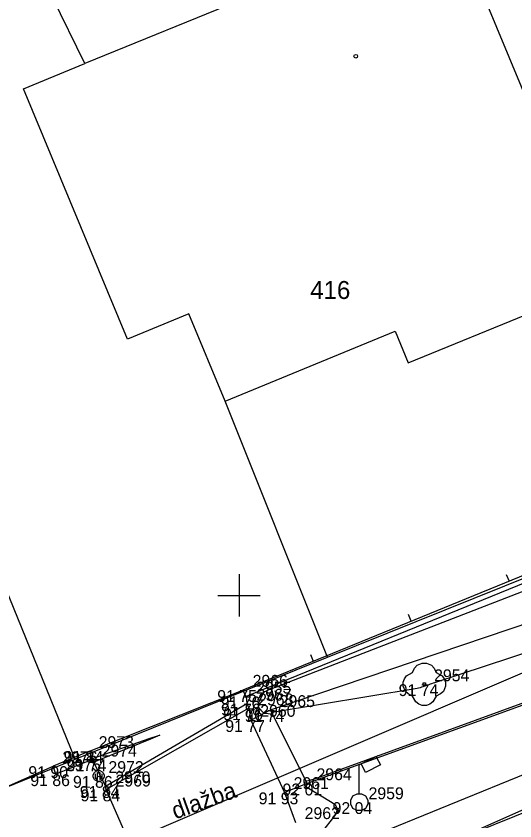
# Model space of a CAD drawing. Extents: x -711081 to -709338, y -1025122 to -1024092.
# Drawn here: x -710055.27 to -710043.48, y -1024630.33 to -1024611.3 of the extents above; entities that cross this region are included whole.
import ezdxf

# ---------------------------------------------------------------- set-up
doc = ezdxf.new("R2010")
doc.units = 0
for name, color, linetype in [('Ex_Major Contours', 7, 'Continuous'), ('Ex_Minor Contours', 7, 'Continuous'), ('Z_body', 7, 'Continuous'), ('Z_body_cisla', 7, 'Continuous'), ('Z_body_vysky_redukovane', 7, 'Continuous'), ('Z_hektometricka_sit', 7, 'Continuous'), ('Z_hrany_paty', 7, 'Continuous'), ('Z_katastr_cisla_stavebni', 7, 'Continuous'), ('Z_katastr_hranice', 7, 'Continuous'), ('Z_katastr_vnitrni_kresba', 7, 'Continuous'), ('Z_katastr_znacky_budov', 7, 'Continuous'), ('Z_komunikace', 7, 'Continuous'), ('Z_ploty', 7, 'Continuous'), ('Z_ploty_znacky', 7, 'Continuous'), ('Z_popisy', 7, 'Continuous'), ('Z_rozhranni', 7, 'Continuous'), ('Z_site_vo_znaky', 7, 'Continuous'), ('Z_sloupy', 7, 'Continuous'), ('Z_vstupy', 7, 'Continuous'), ('Z_zelen_jednotliva', 7, 'Continuous'), ('Z_zelen_obvod', 7, 'Continuous'), ('Z_zlabek', 7, 'Continuous')]:
    doc.layers.add(name, color=color, linetype=linetype)

# ---------------------------------------------------------------- blocks, each defined once
blk = doc.blocks.new('POINT_DISPLAY')
blk.add_line((0, 0), (0, 0))
blk = doc.blocks.new('Z24')
for p, q in [((-0.23, 0.38), (-0.17, 0.45)), ((-0.17, 0.45), (-0.05, 0.5)), ((-0.05, 0.5), (0.05, 0.5)), ((0.05, 0.5), (0.17, 0.45)), ((0.17, 0.45), (0.23, 0.38)), ((-0.47, 0.13), (-0.42, 0.2)), ((-0.42, 0.2), (-0.28, 0.28)), ((-0.28, 0.28), (-0.23, 0.38)), ((0.23, 0.38), (0.28, 0.28)), ((0.28, 0.28), (0.42, 0.2)), ((0.42, 0.2), (0.47, 0.13)), ((-0.5, 0.05), (-0.47, 0.13)), ((-0.5, -0.05), (-0.5, 0.05)), ((-0.03, -0.03), (-0.03, 0.03)), ((-0.03, 0.03), (0.03, 0.03)), ((0.03, 0.03), (0.03, -0.03)), ((0.47, 0.13), (0.5, 0.05)), ((0.5, 0.05), (0.5, -0.05)), ((-0.45, -0.17), (-0.5, -0.05)), ((-0.38, -0.23), (-0.45, -0.17)), ((0.03, -0.03), (-0.03, -0.03)), ((0.45, -0.17), (0.38, -0.23)), ((0.5, -0.05), (0.45, -0.17)), ((-0.28, -0.28), (-0.38, -0.23)), ((-0.2, -0.42), (-0.28, -0.28)), ((0.28, -0.28), (0.2, -0.42)), ((0.38, -0.23), (0.28, -0.28)), ((-0.13, -0.47), (-0.2, -0.42)), ((-0.05, -0.5), (-0.13, -0.47)), ((0.05, -0.5), (-0.05, -0.5)), ((0.13, -0.47), (0.05, -0.5)), ((0.2, -0.42), (0.13, -0.47))]:
    blk.add_line(p, q)
blk = doc.blocks.new('Z210')
blk.add_line((0, 0), (0, 0.17))
blk = doc.blocks.new('Z601')
for p, q in [((-0.13, 0.03), (-0.1, 0.08)), ((-0.13, -0.03), (-0.13, 0.03)), ((-0.1, 0.08), (-0.08, 0.1)), ((-0.08, 0.1), (-0.03, 0.13)), ((-0.08, 0.05), (-0.08, -0.05)), ((-0.03, 0.13), (0.03, 0.13)), ((-0.03, -0.08), (-0.03, 0.08)), ((-0.03, 0.08), (0.03, 0.08)), ((0.03, 0.13), (0.08, 0.1)), ((0.03, 0.08), (0.03, -0.08)), ((0.08, 0.1), (0.1, 0.08)), ((0.08, -0.05), (0.08, 0.05)), ((0.1, 0.08), (0.13, 0.03)), ((0.13, 0.03), (0.13, -0.03)), ((-0.1, -0.08), (-0.13, -0.03)), ((-0.08, -0.1), (-0.1, -0.08)), ((-0.08, -0.05), (-0.03, -0.08)), ((-0.03, -0.13), (-0.08, -0.1)), ((0.03, -0.13), (-0.03, -0.13)), ((0.03, -0.08), (0.08, -0.05)), ((0.08, -0.1), (0.03, -0.13)), ((0.1, -0.08), (0.08, -0.1)), ((0.13, -0.03), (0.1, -0.08))]:
    blk.add_line(p, q)
blk = doc.blocks.new('Z13')
for p, q in [((0, 0.88), (0.45, 1.1)), ((0.4, 1.07), (0.5, 0.88)), ((0, 0.2), (0, 0.88)), ((0.15, 0.7), (0.05, 0.9)), ((0.5, 0.88), (0.15, 0.7)), ((-0.15, 0.15), (-0.05, 0.2)), ((-0.05, 0.2), (0.05, 0.2)), ((0.05, 0.2), (0.15, 0.15)), ((-0.2, 0.05), (-0.15, 0.15)), ((-0.2, -0.05), (-0.2, 0.05)), ((0.15, 0.15), (0.2, 0.05)), ((0.2, 0.05), (0.2, -0.05)), ((-0.15, -0.15), (-0.2, -0.05)), ((-0.05, -0.2), (-0.15, -0.15)), ((0.15, -0.15), (0.05, -0.2)), ((0.2, -0.05), (0.15, -0.15)), ((0.05, -0.2), (-0.05, -0.2))]:
    blk.add_line(p, q)

msp = doc.modelspace()

# ---------------------------------------------------------------- linework, layer by layer
at = {"layer": 'Ex_Major Contours'}
msp.add_lwpolyline([(-710048.047, -1024630.611), (-710047.739, -1024630.216), (-710047.687, -1024630.126), (-710047.68, -1024630.044), (-710047.717, -1024629.97), (-710047.797, -1024629.904), (-710048.4, -1024629.543), (-710048.408, -1024629.538), (-710048.414, -1024629.532), (-710048.42, -1024629.526), (-710048.426, -1024629.519), (-710048.447, -1024629.491), (-710048.451, -1024629.483), (-710048.453, -1024629.476), (-710048.453, -1024629.468), (-710048.451, -1024629.46), (-710048.431, -1024629.408), (-710048.426, -1024629.398), (-710048.418, -1024629.39), (-710048.409, -1024629.385), (-710048.398, -1024629.382), (-710048.321, -1024629.369), (-710048.304, -1024629.365), (-710048.288, -1024629.361), (-710048.271, -1024629.357), (-710048.255, -1024629.351), (-710041.232, -1024626.794)], dxfattribs=at)
at = {"layer": 'Ex_Minor Contours'}
msp.add_lwpolyline([(-710042.389, -1024626.084), (-710045.381, -1024627.065), (-710045.415, -1024627.077), (-710045.45, -1024627.088), (-710045.484, -1024627.1), (-710045.518, -1024627.113), (-710045.654, -1024627.162), (-710045.689, -1024627.174), (-710045.723, -1024627.184), (-710045.759, -1024627.192), (-710045.794, -1024627.199), (-710049.218, -1024627.773), (-710049.222, -1024627.774), (-710049.226, -1024627.776), (-710049.229, -1024627.78), (-710049.231, -1024627.784), (-710049.239, -1024627.803), (-710049.241, -1024627.807), (-710049.244, -1024627.81), (-710049.248, -1024627.811), (-710049.253, -1024627.811), (-710049.378, -1024627.795), (-710049.395, -1024627.791), (-710049.411, -1024627.785), (-710049.425, -1024627.776), (-710049.439, -1024627.765), (-710049.504, -1024627.701), (-710049.509, -1024627.695), (-710049.514, -1024627.689), (-710049.518, -1024627.683), (-710049.521, -1024627.676), (-710049.534, -1024627.649), (-710049.537, -1024627.642), (-710049.539, -1024627.635), (-710049.54, -1024627.627), (-710049.541, -1024627.62), (-710049.544, -1024627.571), (-710049.544, -1024627.561), (-710049.542, -1024627.551), (-710049.54, -1024627.541), (-710049.536, -1024627.531), (-710049.434, -1024627.321), (-710049.423, -1024627.302), (-710049.408, -1024627.286), (-710049.391, -1024627.273), (-710049.371, -1024627.263), (-710049.286, -1024627.229), (-710049.243, -1024627.212), (-710049.2, -1024627.195), (-710036.043, -1024622.097)], dxfattribs=at)
msp.add_lwpolyline([(-710053.455, -1024628.917), (-710053.459, -1024628.914), (-710053.462, -1024628.913), (-710053.466, -1024628.912), (-710053.536, -1024628.909), (-710053.538, -1024628.909), (-710053.539, -1024628.908), (-710053.539, -1024628.906), (-710053.538, -1024628.904), (-710053.532, -1024628.895), (-710053.528, -1024628.89), (-710053.523, -1024628.887), (-710053.49, -1024628.868), (-710053.483, -1024628.864), (-710053.477, -1024628.861), (-710053.47, -1024628.858), (-710053.463, -1024628.855), (-710052.101, -1024628.379), (-710051.93, -1024628.321), (-710051.871, -1024628.305), (-710051.926, -1024628.332), (-710052.094, -1024628.401), (-710053.431, -1024628.94), (-710053.435, -1024628.941), (-710053.438, -1024628.94), (-710053.441, -1024628.939), (-710053.444, -1024628.935), (-710053.453, -1024628.92)], close=True, dxfattribs=at)
at = {"layer": 'Z_hektometricka_sit'}
for p, q in [((-710050, -1024624.5), (-710050, -1024625.5)), ((-710050.5, -1024625), (-710049.5, -1024625))]:
    msp.add_line(p, q, dxfattribs=at)
at = {"layer": 'Z_hrany_paty'}
for p, q in [((-710049.26, -1024627.71), (-710042.76, -1024625.51)), ((-710041.03, -1024626.77), (-710048.39, -1024629.45))]:
    msp.add_line(p, q, dxfattribs=at)
at = {"layer": 'Z_katastr_hranice'}
for p, q in [((-710053.65, -1024612.42), (-710060.42, -1024598.5)), ((-710041.41, -1024617.62), (-710045.39, -1024607.97)), ((-710049.35, -1024610.67), (-710053.65, -1024612.42)), ((-710053.88, -1024628.87), (-710059.23, -1024615.73)), ((-710046, -1024619.5), (-710041.41, -1024617.62)), ((-710050.33, -1024620.41), (-710046.31, -1024618.75)), ((-710046.31, -1024618.75), (-710046, -1024619.5)), ((-710047.91, -1024626.46), (-710050.33, -1024620.41)), ((-710047.91, -1024626.46), (-710032.98, -1024620.44)), ((-710032.38, -1024622.15), (-710143.07, -1024669.61)), ((-710053.88, -1024628.87), (-710047.91, -1024626.46)), ((-710061.08, -1024631.82), (-710053.88, -1024628.87))]:
    msp.add_line(p, q, dxfattribs=at)
at = {"layer": 'Z_katastr_vnitrni_kresba'}
for p, q in [((-710055.1, -1024613.02), (-710053.65, -1024612.42)), ((-710052.64, -1024618.94), (-710055.1, -1024613.02)), ((-710051.19, -1024618.34), (-710052.64, -1024618.94)), ((-710050.33, -1024620.41), (-710051.19, -1024618.34)), ((-710160.98, -1024677.29), (-710021.21, -1024621.3))]:
    msp.add_line(p, q, dxfattribs=at)
at = {"layer": 'Z_katastr_znacky_budov'}
msp.add_circle((-710047.242, -1024612.25), 0.0437, dxfattribs=at)
at = {"layer": 'Z_komunikace'}
msp.add_line((-710054.46, -1024635.05), (-710041.85, -1024629.42), dxfattribs=at)
at = {"layer": 'Z_ploty'}
for p, q in [((-710033.2, -1024620.41), (-710049.91, -1024627.24)), ((-710032.97, -1024620.51), (-710049.83, -1024627.39)), ((-710049.83, -1024627.39), (-710049.91, -1024627.24)), ((-710053.54, -1024628.68), (-710054.4, -1024629.04)), ((-710053.54, -1024628.68), (-710053.47, -1024628.88)), ((-710053.47, -1024628.88), (-710054.33, -1024629.23)), ((-710054.33, -1024629.23), (-710054.4, -1024629.04))]:
    msp.add_line(p, q, dxfattribs=at)
at = {"layer": 'Z_rozhranni'}
for p, q in [((-710049.83, -1024627.39), (-710049.82, -1024627.56)), ((-710049.77, -1024627.67), (-710049.72, -1024627.95)), ((-710049.72, -1024627.95), (-710048.93, -1024629.66)), ((-710040.35, -1024628.05), (-710047.87, -1024631.11)), ((-710053.16, -1024629.51), (-710053.47, -1024628.88)), ((-710052.2, -1024631.75), (-710053.14, -1024629.59)), ((-710048.93, -1024629.66), (-710048.67, -1024630.37))]:
    msp.add_line(p, q, dxfattribs=at)
at = {"layer": 'Z_vstupy'}
for p, q in [((-710053.54, -1024628.68), (-710049.91, -1024627.24)), ((-710057.26, -1024630.31), (-710054.4, -1024629.04))]:
    msp.add_line(p, q, dxfattribs=at)
at = {"layer": 'Z_zelen_obvod'}
for p, q in [((-710049.72, -1024627.95), (-710049.26, -1024627.71)), ((-710048.39, -1024629.45), (-710049.26, -1024627.71)), ((-710048.39, -1024629.45), (-710048.93, -1024629.66))]:
    msp.add_line(p, q, dxfattribs=at)
at = {"layer": 'Z_zlabek'}
for p, q in [((-710053.16, -1024629.51), (-710049.82, -1024627.56)), ((-710049.82, -1024627.56), (-710049.77, -1024627.67)), ((-710049.77, -1024627.67), (-710053.14, -1024629.59)), ((-710053.14, -1024629.59), (-710053.16, -1024629.51))]:
    msp.add_line(p, q, dxfattribs=at)

# ---------------------------------------------------------------- block references
at = {"layer": 'Z_body'}
for p in [(-710045.62, -1024627.1), (-710049.91, -1024627.24), (-710049.83, -1024627.39), (-710049.82, -1024627.56), (-710049.77, -1024627.67), (-710049.26, -1024627.71), (-710049.72, -1024627.95), (-710053.54, -1024628.68), (-710053.47, -1024628.88), (-710054.4, -1024629.04), (-710054.33, -1024629.23), (-710053.32, -1024629.27), (-710048.39, -1024629.45), (-710053.16, -1024629.51), (-710053.14, -1024629.59), (-710048.93, -1024629.66), (-710047.16, -1024629.89)]:
    msp.add_blockref('POINT_DISPLAY', p, dxfattribs=at)
at = {"layer": 'Z_ploty_znacky'}
for p, rotation in [((-710043.61, -1024624.67), 22.2), ((-710045.93, -1024625.61), 22.2), ((-710048.24, -1024626.56), 22.2), ((-710053.97, -1024628.86), 22.7)]:
    msp.add_blockref('Z210', p, dxfattribs=dict(at, rotation=rotation))
at = {"layer": 'Z_site_vo_znaky'}
msp.add_blockref('Z13', (-710047.16, -1024629.89), dxfattribs=at)
at = {"layer": 'Z_sloupy'}
msp.add_blockref('Z601', (-710053.32, -1024629.27), dxfattribs=at)
at = {"layer": 'Z_zelen_jednotliva'}
msp.add_blockref('Z24', (-710045.62, -1024627.1), dxfattribs=at)

# ---------------------------------------------------------------- texts
at = {"layer": 'Z_body_cisla'}
for s, p in [('2954', (-710045.39, -1024627.03)), ('2966', (-710049.68, -1024627.16)), ('2955', (-710049.6, -1024627.32)), ('2967', (-710049.59, -1024627.49)), ('2968', (-710049.55, -1024627.6)), ('2965', (-710049.04, -1024627.64)), ('2960', (-710049.5, -1024627.87)), ('2973', (-710053.32, -1024628.61)), ('2974', (-710053.25, -1024628.81)), ('2976', (-710054.18, -1024628.97)), ('2975', (-710054.1, -1024629.15)), ('2972', (-710053.09, -1024629.2)), ('2964', (-710048.17, -1024629.37)), ('2970', (-710052.93, -1024629.44)), ('2969', (-710052.92, -1024629.52)), ('2961', (-710048.71, -1024629.58)), ('2959', (-710046.94, -1024629.82)), ('2962', (-710048.45, -1024630.29))]:
    msp.add_text(s, height=0.28, dxfattribs=at).set_placement(p)
at = {"layer": 'Z_body_vysky_redukovane'}
for s, p in [('91 74', (-710046.227, -1024627.38)), ('91 75', (-710050.517, -1024627.52)), ('91 76', (-710050.437, -1024627.67)), ('91 76', (-710050.427, -1024627.84)), ('91 76', (-710050.377, -1024627.95)), ('91 74', (-710049.867, -1024627.99)), ('91 77', (-710050.327, -1024628.23)), ('91 84', (-710054.147, -1024628.96)), ('91 74', (-710054.077, -1024629.16)), ('91 90', (-710054.983, -1024629.32)), ('91 86', (-710054.937, -1024629.51)), ('91 86', (-710053.927, -1024629.55)), ('92 01', (-710048.973, -1024629.73)), ('91 84', (-710053.767, -1024629.79)), ('91 84', (-710053.747, -1024629.87)), ('91 93', (-710049.537, -1024629.94)), ('92 04', (-710047.79, -1024630.17))]:
    msp.add_text(s, height=0.28, dxfattribs=at).set_placement(p)
at = {"layer": 'Z_katastr_cisla_stavebni'}
msp.add_text('416', height=0.425, dxfattribs=at).set_placement((-710048.319, -1024617.99))
at = {"layer": 'Z_popisy'}
msp.add_text('dlažba', height=0.4, rotation=19.8, dxfattribs=at).set_placement((-710051.51, -1024630.3))

doc.saveas('drawing.dxf')
